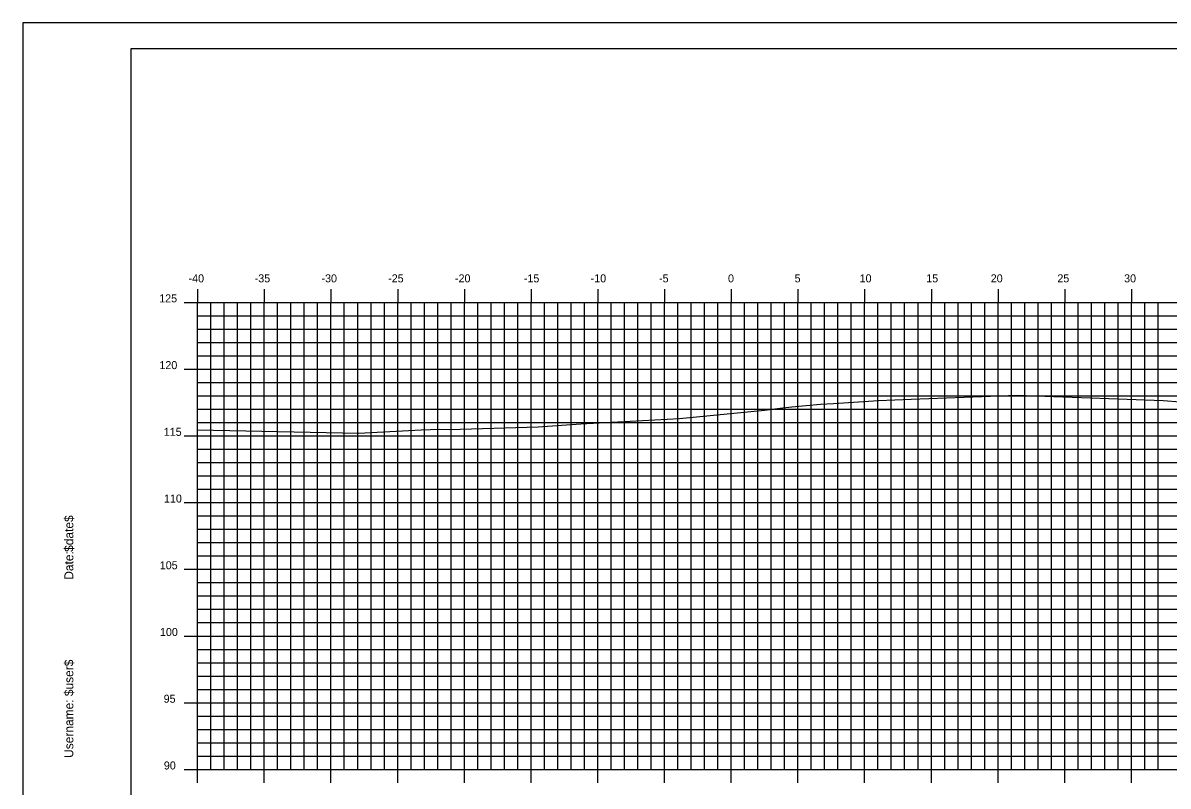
# Model space of a CAD drawing. Extents: x 850598 to 870284, y 366541 to 366651.
# Drawn here: x 850819.6 to 850905.4, y 366594 to 366651.2 of the extents above; entities that cross this region are included whole.
import ezdxf

# ---------------------------------------------------------------- set-up
doc = ezdxf.new("R2010")
doc.units = 0
for name, color, linetype in [('BORDER', 7, 'Continuous'), ('H_V ANNOTATION', 7, 'Continuous'), ('MAJOR', 7, 'Continuous'), ('MINOR', 7, 'Continuous'), ('PLOT BOUNDARY', 7, 'Continuous'), ('S_Roadway_Centerline', 7, 'Continuous')]:
    doc.layers.add(name, color=color, linetype=linetype)

msp = doc.modelspace()

# ---------------------------------------------------------------- linework, layer by layer
at = {"layer": 'BORDER'}
for p, q in [((850987.654, 366649.225), (850827.654, 366649.225)), ((850827.654, 366649.225), (850827.654, 366544.225))]:
    msp.add_line(p, q, dxfattribs=at)
at = {"layer": 'MAJOR'}
for p, q in [((850832.653, 366631.227), (850832.653, 366630.225)), ((850832.653, 366631.227), (850832.653, 366630.225)), ((850837.653, 366631.227), (850837.653, 366630.225)), ((850837.653, 366631.227), (850837.653, 366630.225)), ((850842.653, 366631.227), (850842.653, 366630.225)), ((850842.653, 366631.227), (850842.653, 366630.225)), ((850847.653, 366631.227), (850847.653, 366630.225)), ((850847.653, 366631.227), (850847.653, 366630.225)), ((850852.653, 366631.227), (850852.653, 366630.225)), ((850852.653, 366631.227), (850852.653, 366630.225)), ((850857.653, 366631.227), (850857.653, 366630.225)), ((850857.653, 366631.227), (850857.653, 366630.225)), ((850862.653, 366631.227), (850862.653, 366630.225)), ((850862.653, 366631.227), (850862.653, 366630.225)), ((850867.653, 366631.227), (850867.653, 366630.225)), ((850867.653, 366631.227), (850867.653, 366630.225)), ((850872.653, 366631.227), (850872.653, 366630.225)), ((850872.653, 366631.227), (850872.653, 366630.225)), ((850877.653, 366631.227), (850877.653, 366630.225)), ((850877.653, 366631.227), (850877.653, 366630.225)), ((850882.653, 366631.227), (850882.653, 366630.225)), ((850882.653, 366631.227), (850882.653, 366630.225)), ((850887.653, 366631.227), (850887.653, 366630.225)), ((850887.653, 366631.227), (850887.653, 366630.225)), ((850892.653, 366631.227), (850892.653, 366630.225)), ((850892.653, 366631.227), (850892.653, 366630.225)), ((850897.653, 366631.227), (850897.653, 366630.225)), ((850897.653, 366631.227), (850897.653, 366630.225)), ((850902.653, 366631.227), (850902.653, 366630.225)), ((850902.653, 366631.227), (850902.653, 366630.225)), ((850831.651, 366630.225), (850832.653, 366630.225)), ((850831.651, 366630.225), (850832.653, 366630.225)), ((850832.653, 366630.225), (850972.653, 366630.225)), ((850832.653, 366595.225), (850832.653, 366630.225)), ((850832.653, 366595.225), (850832.653, 366630.225)), ((850832.653, 366630.225), (850972.653, 366630.225)), ((850832.653, 366630.225), (850972.653, 366630.225)), ((850832.653, 366595.225), (850832.653, 366630.225)), ((850832.653, 366595.225), (850832.653, 366630.225)), ((850832.653, 366630.225), (850972.653, 366630.225)), ((850837.653, 366595.225), (850837.653, 366630.225)), ((850837.653, 366595.225), (850837.653, 366630.225)), ((850842.653, 366595.225), (850842.653, 366630.225)), ((850842.653, 366595.225), (850842.653, 366630.225)), ((850847.653, 366595.225), (850847.653, 366630.225)), ((850847.653, 366595.225), (850847.653, 366630.225)), ((850852.653, 366595.225), (850852.653, 366630.225)), ((850852.653, 366595.225), (850852.653, 366630.225)), ((850857.653, 366595.225), (850857.653, 366630.225)), ((850857.653, 366595.225), (850857.653, 366630.225)), ((850862.653, 366595.225), (850862.653, 366630.225)), ((850862.653, 366595.225), (850862.653, 366630.225)), ((850867.653, 366595.225), (850867.653, 366630.225)), ((850867.653, 366595.225), (850867.653, 366630.225)), ((850872.653, 366595.225), (850872.653, 366630.225)), ((850872.653, 366595.225), (850872.653, 366630.225)), ((850877.653, 366595.225), (850877.653, 366630.225)), ((850877.653, 366595.225), (850877.653, 366630.225)), ((850882.653, 366595.225), (850882.653, 366630.225)), ((850882.653, 366595.225), (850882.653, 366630.225)), ((850887.653, 366595.225), (850887.653, 366630.225)), ((850887.653, 366595.225), (850887.653, 366630.225)), ((850892.653, 366595.225), (850892.653, 366630.225)), ((850892.653, 366595.225), (850892.653, 366630.225)), ((850897.653, 366595.225), (850897.653, 366630.225)), ((850897.653, 366595.225), (850897.653, 366630.225)), ((850902.653, 366595.225), (850902.653, 366630.225)), ((850902.653, 366595.225), (850902.653, 366630.225)), ((850831.651, 366625.225), (850832.653, 366625.225)), ((850831.651, 366625.225), (850832.653, 366625.225)), ((850832.653, 366625.225), (850972.653, 366625.225)), ((850832.653, 366625.225), (850972.653, 366625.225)), ((850831.651, 366620.225), (850832.653, 366620.225)), ((850831.651, 366620.225), (850832.653, 366620.225)), ((850832.653, 366620.225), (850972.653, 366620.225)), ((850832.653, 366620.225), (850972.653, 366620.225)), ((850831.651, 366615.225), (850832.653, 366615.225)), ((850831.651, 366615.225), (850832.653, 366615.225)), ((850832.653, 366615.225), (850972.653, 366615.225)), ((850832.653, 366615.225), (850972.653, 366615.225)), ((850831.651, 366610.225), (850832.653, 366610.225)), ((850831.651, 366610.225), (850832.653, 366610.225)), ((850832.653, 366610.225), (850972.653, 366610.225)), ((850832.653, 366610.225), (850972.653, 366610.225)), ((850831.651, 366605.225), (850832.653, 366605.225)), ((850831.651, 366605.225), (850832.653, 366605.225)), ((850832.653, 366605.225), (850972.653, 366605.225)), ((850832.653, 366605.225), (850972.653, 366605.225)), ((850831.651, 366600.225), (850832.653, 366600.225)), ((850831.651, 366600.225), (850832.653, 366600.225)), ((850832.653, 366600.225), (850972.653, 366600.225)), ((850832.653, 366600.225), (850972.653, 366600.225)), ((850831.651, 366595.225), (850832.653, 366595.225)), ((850831.651, 366595.225), (850832.653, 366595.225)), ((850832.653, 366595.225), (850972.653, 366595.225)), ((850832.653, 366595.225), (850972.653, 366595.225)), ((850832.653, 366594.223), (850832.653, 366595.225)), ((850832.653, 366595.225), (850972.653, 366595.225)), ((850832.653, 366595.225), (850972.653, 366595.225)), ((850832.653, 366594.223), (850832.653, 366595.225)), ((850837.653, 366594.223), (850837.653, 366595.225)), ((850837.653, 366594.223), (850837.653, 366595.225)), ((850842.653, 366594.223), (850842.653, 366595.225)), ((850842.653, 366594.223), (850842.653, 366595.225)), ((850847.653, 366594.223), (850847.653, 366595.225)), ((850847.653, 366594.223), (850847.653, 366595.225)), ((850852.653, 366594.223), (850852.653, 366595.225)), ((850852.653, 366594.223), (850852.653, 366595.225)), ((850857.653, 366594.223), (850857.653, 366595.225)), ((850857.653, 366594.223), (850857.653, 366595.225)), ((850862.653, 366594.223), (850862.653, 366595.225)), ((850862.653, 366594.223), (850862.653, 366595.225)), ((850867.653, 366594.223), (850867.653, 366595.225)), ((850867.653, 366594.223), (850867.653, 366595.225)), ((850872.653, 366594.223), (850872.653, 366595.225)), ((850872.653, 366594.223), (850872.653, 366595.225)), ((850877.653, 366594.223), (850877.653, 366595.225)), ((850877.653, 366594.223), (850877.653, 366595.225)), ((850882.653, 366594.223), (850882.653, 366595.225)), ((850882.653, 366594.223), (850882.653, 366595.225)), ((850887.653, 366594.223), (850887.653, 366595.225)), ((850887.653, 366594.223), (850887.653, 366595.225)), ((850892.653, 366594.223), (850892.653, 366595.225)), ((850892.653, 366594.223), (850892.653, 366595.225)), ((850897.653, 366594.223), (850897.653, 366595.225)), ((850897.653, 366594.223), (850897.653, 366595.225)), ((850902.653, 366594.223), (850902.653, 366595.225)), ((850902.653, 366594.223), (850902.653, 366595.225))]:
    msp.add_line(p, q, dxfattribs=at)
at = {"layer": 'MINOR'}
for p, q in [((850833.653, 366595.225), (850833.653, 366630.225)), ((850833.653, 366595.225), (850833.653, 366630.225)), ((850834.653, 366595.225), (850834.653, 366630.225)), ((850834.653, 366595.225), (850834.653, 366630.225)), ((850835.653, 366595.225), (850835.653, 366630.225)), ((850835.653, 366595.225), (850835.653, 366630.225)), ((850836.653, 366595.225), (850836.653, 366630.225)), ((850836.653, 366595.225), (850836.653, 366630.225)), ((850838.653, 366595.225), (850838.653, 366630.225)), ((850838.653, 366595.225), (850838.653, 366630.225)), ((850839.653, 366595.225), (850839.653, 366630.225)), ((850839.653, 366595.225), (850839.653, 366630.225)), ((850840.653, 366595.225), (850840.653, 366630.225)), ((850840.653, 366595.225), (850840.653, 366630.225)), ((850841.653, 366595.225), (850841.653, 366630.225)), ((850841.653, 366595.225), (850841.653, 366630.225)), ((850843.653, 366595.225), (850843.653, 366630.225)), ((850843.653, 366595.225), (850843.653, 366630.225)), ((850844.653, 366595.225), (850844.653, 366630.225)), ((850844.653, 366595.225), (850844.653, 366630.225)), ((850845.653, 366595.225), (850845.653, 366630.225)), ((850845.653, 366595.225), (850845.653, 366630.225)), ((850846.653, 366595.225), (850846.653, 366630.225)), ((850846.653, 366595.225), (850846.653, 366630.225)), ((850848.653, 366595.225), (850848.653, 366630.225)), ((850848.653, 366595.225), (850848.653, 366630.225)), ((850849.653, 366595.225), (850849.653, 366630.225)), ((850849.653, 366595.225), (850849.653, 366630.225)), ((850850.653, 366595.225), (850850.653, 366630.225)), ((850850.653, 366595.225), (850850.653, 366630.225)), ((850851.653, 366595.225), (850851.653, 366630.225)), ((850851.653, 366595.225), (850851.653, 366630.225)), ((850853.653, 366595.225), (850853.653, 366630.225)), ((850853.653, 366595.225), (850853.653, 366630.225)), ((850854.653, 366595.225), (850854.653, 366630.225)), ((850854.653, 366595.225), (850854.653, 366630.225)), ((850855.653, 366595.225), (850855.653, 366630.225)), ((850855.653, 366595.225), (850855.653, 366630.225)), ((850856.653, 366595.225), (850856.653, 366630.225)), ((850856.653, 366595.225), (850856.653, 366630.225)), ((850858.653, 366595.225), (850858.653, 366630.225)), ((850858.653, 366595.225), (850858.653, 366630.225)), ((850859.653, 366595.225), (850859.653, 366630.225)), ((850859.653, 366595.225), (850859.653, 366630.225)), ((850860.653, 366595.225), (850860.653, 366630.225)), ((850860.653, 366595.225), (850860.653, 366630.225)), ((850861.653, 366595.225), (850861.653, 366630.225)), ((850861.653, 366595.225), (850861.653, 366630.225)), ((850863.653, 366595.225), (850863.653, 366630.225)), ((850863.653, 366595.225), (850863.653, 366630.225)), ((850864.653, 366595.225), (850864.653, 366630.225)), ((850864.653, 366595.225), (850864.653, 366630.225)), ((850865.653, 366595.225), (850865.653, 366630.225)), ((850865.653, 366595.225), (850865.653, 366630.225)), ((850866.653, 366595.225), (850866.653, 366630.225)), ((850866.653, 366595.225), (850866.653, 366630.225)), ((850868.653, 366595.225), (850868.653, 366630.225)), ((850868.653, 366595.225), (850868.653, 366630.225)), ((850869.653, 366595.225), (850869.653, 366630.225)), ((850869.653, 366595.225), (850869.653, 366630.225)), ((850870.653, 366595.225), (850870.653, 366630.225)), ((850870.653, 366595.225), (850870.653, 366630.225)), ((850871.653, 366595.225), (850871.653, 366630.225)), ((850871.653, 366595.225), (850871.653, 366630.225)), ((850873.653, 366595.225), (850873.653, 366630.225)), ((850873.653, 366595.225), (850873.653, 366630.225)), ((850874.653, 366595.225), (850874.653, 366630.225)), ((850874.653, 366595.225), (850874.653, 366630.225)), ((850875.653, 366595.225), (850875.653, 366630.225)), ((850875.653, 366595.225), (850875.653, 366630.225)), ((850876.653, 366595.225), (850876.653, 366630.225)), ((850876.653, 366595.225), (850876.653, 366630.225)), ((850878.653, 366595.225), (850878.653, 366630.225)), ((850878.653, 366595.225), (850878.653, 366630.225)), ((850879.653, 366595.225), (850879.653, 366630.225)), ((850879.653, 366595.225), (850879.653, 366630.225)), ((850880.653, 366595.225), (850880.653, 366630.225)), ((850880.653, 366595.225), (850880.653, 366630.225)), ((850881.653, 366595.225), (850881.653, 366630.225)), ((850881.653, 366595.225), (850881.653, 366630.225)), ((850883.653, 366595.225), (850883.653, 366630.225)), ((850883.653, 366595.225), (850883.653, 366630.225)), ((850884.653, 366595.225), (850884.653, 366630.225)), ((850884.653, 366595.225), (850884.653, 366630.225)), ((850885.653, 366595.225), (850885.653, 366630.225)), ((850885.653, 366595.225), (850885.653, 366630.225)), ((850886.653, 366595.225), (850886.653, 366630.225)), ((850886.653, 366595.225), (850886.653, 366630.225)), ((850888.653, 366595.225), (850888.653, 366630.225)), ((850888.653, 366595.225), (850888.653, 366630.225)), ((850889.653, 366595.225), (850889.653, 366630.225)), ((850889.653, 366595.225), (850889.653, 366630.225)), ((850890.653, 366595.225), (850890.653, 366630.225)), ((850890.653, 366595.225), (850890.653, 366630.225)), ((850891.653, 366595.225), (850891.653, 366630.225)), ((850891.653, 366595.225), (850891.653, 366630.225)), ((850893.653, 366595.225), (850893.653, 366630.225)), ((850893.653, 366595.225), (850893.653, 366630.225)), ((850894.653, 366595.225), (850894.653, 366630.225)), ((850894.653, 366595.225), (850894.653, 366630.225)), ((850895.653, 366595.225), (850895.653, 366630.225)), ((850895.653, 366595.225), (850895.653, 366630.225)), ((850896.653, 366595.225), (850896.653, 366630.225)), ((850896.653, 366595.225), (850896.653, 366630.225)), ((850898.653, 366595.225), (850898.653, 366630.225)), ((850898.653, 366595.225), (850898.653, 366630.225)), ((850899.653, 366595.225), (850899.653, 366630.225)), ((850899.653, 366595.225), (850899.653, 366630.225)), ((850900.653, 366595.225), (850900.653, 366630.225)), ((850900.653, 366595.225), (850900.653, 366630.225)), ((850901.653, 366595.225), (850901.653, 366630.225)), ((850901.653, 366595.225), (850901.653, 366630.225)), ((850903.653, 366595.225), (850903.653, 366630.225)), ((850903.653, 366595.225), (850903.653, 366630.225)), ((850904.653, 366595.225), (850904.653, 366630.225)), ((850904.653, 366595.225), (850904.653, 366630.225)), ((850832.653, 366629.225), (850972.653, 366629.225)), ((850832.653, 366629.225), (850833.655, 366629.225)), ((850832.653, 366629.225), (850972.653, 366629.225)), ((850832.653, 366629.225), (850833.655, 366629.225)), ((850832.653, 366628.225), (850972.653, 366628.225)), ((850832.653, 366628.225), (850833.655, 366628.225)), ((850832.653, 366628.225), (850972.653, 366628.225)), ((850832.653, 366628.225), (850833.655, 366628.225)), ((850832.653, 366627.225), (850972.653, 366627.225)), ((850832.653, 366627.225), (850833.655, 366627.225)), ((850832.653, 366627.225), (850972.653, 366627.225)), ((850832.653, 366627.225), (850833.655, 366627.225)), ((850832.653, 366626.225), (850972.653, 366626.225)), ((850832.653, 366626.225), (850833.655, 366626.225)), ((850832.653, 366626.225), (850972.653, 366626.225)), ((850832.653, 366626.225), (850833.655, 366626.225)), ((850832.653, 366624.225), (850972.653, 366624.225)), ((850832.653, 366624.225), (850833.655, 366624.225)), ((850832.653, 366624.225), (850972.653, 366624.225)), ((850832.653, 366624.225), (850833.655, 366624.225)), ((850832.653, 366623.225), (850972.653, 366623.225)), ((850832.653, 366623.225), (850833.655, 366623.225)), ((850832.653, 366623.225), (850972.653, 366623.225)), ((850832.653, 366623.225), (850833.655, 366623.225)), ((850832.653, 366622.225), (850972.653, 366622.225)), ((850832.653, 366622.225), (850833.655, 366622.225)), ((850832.653, 366622.225), (850972.653, 366622.225)), ((850832.653, 366622.225), (850833.655, 366622.225)), ((850832.653, 366621.225), (850972.653, 366621.225)), ((850832.653, 366621.225), (850833.655, 366621.225)), ((850832.653, 366621.225), (850972.653, 366621.225)), ((850832.653, 366621.225), (850833.655, 366621.225)), ((850832.653, 366619.225), (850972.653, 366619.225)), ((850832.653, 366619.225), (850833.655, 366619.225)), ((850832.653, 366619.225), (850972.653, 366619.225)), ((850832.653, 366619.225), (850833.655, 366619.225)), ((850832.653, 366618.225), (850972.653, 366618.225)), ((850832.653, 366618.225), (850833.655, 366618.225)), ((850832.653, 366618.225), (850972.653, 366618.225)), ((850832.653, 366618.225), (850833.655, 366618.225)), ((850832.653, 366617.225), (850972.653, 366617.225)), ((850832.653, 366617.225), (850833.655, 366617.225)), ((850832.653, 366617.225), (850972.653, 366617.225)), ((850832.653, 366617.225), (850833.655, 366617.225)), ((850832.653, 366616.225), (850972.653, 366616.225)), ((850832.653, 366616.225), (850833.655, 366616.225)), ((850832.653, 366616.225), (850972.653, 366616.225)), ((850832.653, 366616.225), (850833.655, 366616.225)), ((850832.653, 366614.225), (850972.653, 366614.225)), ((850832.653, 366614.225), (850833.655, 366614.225)), ((850832.653, 366614.225), (850972.653, 366614.225)), ((850832.653, 366614.225), (850833.655, 366614.225)), ((850832.653, 366613.225), (850972.653, 366613.225)), ((850832.653, 366613.225), (850833.655, 366613.225)), ((850832.653, 366613.225), (850972.653, 366613.225)), ((850832.653, 366613.225), (850833.655, 366613.225)), ((850832.653, 366612.225), (850972.653, 366612.225)), ((850832.653, 366612.225), (850833.655, 366612.225)), ((850832.653, 366612.225), (850972.653, 366612.225)), ((850832.653, 366612.225), (850833.655, 366612.225)), ((850832.653, 366611.225), (850972.653, 366611.225)), ((850832.653, 366611.225), (850833.655, 366611.225)), ((850832.653, 366611.225), (850972.653, 366611.225)), ((850832.653, 366611.225), (850833.655, 366611.225)), ((850832.653, 366609.225), (850972.653, 366609.225)), ((850832.653, 366609.225), (850833.655, 366609.225)), ((850832.653, 366609.225), (850972.653, 366609.225)), ((850832.653, 366609.225), (850833.655, 366609.225)), ((850832.653, 366608.225), (850972.653, 366608.225)), ((850832.653, 366608.225), (850833.655, 366608.225)), ((850832.653, 366608.225), (850972.653, 366608.225)), ((850832.653, 366608.225), (850833.655, 366608.225)), ((850832.653, 366607.225), (850972.653, 366607.225)), ((850832.653, 366607.225), (850833.655, 366607.225)), ((850832.653, 366607.225), (850972.653, 366607.225)), ((850832.653, 366607.225), (850833.655, 366607.225)), ((850832.653, 366606.225), (850972.653, 366606.225)), ((850832.653, 366606.225), (850833.655, 366606.225)), ((850832.653, 366606.225), (850972.653, 366606.225)), ((850832.653, 366606.225), (850833.655, 366606.225)), ((850832.653, 366604.225), (850972.653, 366604.225)), ((850832.653, 366604.225), (850833.655, 366604.225)), ((850832.653, 366604.225), (850972.653, 366604.225)), ((850832.653, 366604.225), (850833.655, 366604.225)), ((850832.653, 366603.225), (850972.653, 366603.225)), ((850832.653, 366603.225), (850833.655, 366603.225)), ((850832.653, 366603.225), (850972.653, 366603.225)), ((850832.653, 366603.225), (850833.655, 366603.225)), ((850832.653, 366602.225), (850972.653, 366602.225)), ((850832.653, 366602.225), (850833.655, 366602.225)), ((850832.653, 366602.225), (850972.653, 366602.225)), ((850832.653, 366602.225), (850833.655, 366602.225)), ((850832.653, 366601.225), (850972.653, 366601.225)), ((850832.653, 366601.225), (850833.655, 366601.225)), ((850832.653, 366601.225), (850972.653, 366601.225)), ((850832.653, 366601.225), (850833.655, 366601.225)), ((850832.653, 366599.225), (850972.653, 366599.225)), ((850832.653, 366599.225), (850833.655, 366599.225)), ((850832.653, 366599.225), (850972.653, 366599.225)), ((850832.653, 366599.225), (850833.655, 366599.225)), ((850832.653, 366598.225), (850972.653, 366598.225)), ((850832.653, 366598.225), (850833.655, 366598.225)), ((850832.653, 366598.225), (850972.653, 366598.225)), ((850832.653, 366598.225), (850833.655, 366598.225)), ((850832.653, 366597.225), (850972.653, 366597.225)), ((850832.653, 366597.225), (850833.655, 366597.225)), ((850832.653, 366597.225), (850972.653, 366597.225)), ((850832.653, 366597.225), (850833.655, 366597.225)), ((850832.653, 366596.225), (850972.653, 366596.225)), ((850832.653, 366596.225), (850833.655, 366596.225)), ((850832.653, 366596.225), (850972.653, 366596.225)), ((850832.653, 366596.225), (850833.655, 366596.225))]:
    msp.add_line(p, q, dxfattribs=at)
at = {"layer": 'PLOT BOUNDARY'}
msp.add_lwpolyline([(850819.56, 366541.166), (850989.56, 366541.166), (850989.56, 366651.166), (850819.56, 366651.166)], close=True, dxfattribs=at)
at = {"layer": 'S_Roadway_Centerline'}
msp.add_lwpolyline([(850832.653, 366620.678), (850844.718, 366620.428), (850849.424, 366620.67), (850850.816, 366620.721), (850851.509, 366620.687), (850858.175, 366620.901), (850861.382, 366621.135), (850868.775, 366621.517), (850875.143, 366622.148), (850876.512, 366622.322), (850877.203, 366622.405), (850879.356, 366622.586), (850880.308, 366622.647), (850883.687, 366622.88), (850886.148, 366622.964), (850894.091, 366623.26), (850902.329, 366622.966), (850905.017, 366622.877), (850908.85, 366622.571)], dxfattribs=at)

# ---------------------------------------------------------------- texts
at = {"layer": 'BORDER'}
for s, p in [('$date$', (850823.339, 366611.53)), ('Date:', (850823.339, 366609.442)), ('$user$', (850823.339, 366600.717)), ('Username:', (850823.339, 366596.093))]:
    msp.add_text(s, height=0.6696, rotation=90, dxfattribs=at).set_placement(p)
at = {"layer": 'H_V ANNOTATION'}
for s, p in [('-40', (850831.979, 366631.725)), ('-35', (850836.934, 366631.725)), ('-30', (850841.942, 366631.725)), ('-25', (850846.939, 366631.725)), ('-20', (850851.947, 366631.725)), ('-15', (850857.11, 366631.725)), ('-10', (850862.118, 366631.725)), ('-5', (850867.244, 366631.725)), ('0', (850872.413, 366631.725)), ('5', (850877.405, 366631.725)), ('10', (850882.279, 366631.725)), ('15', (850887.271, 366631.725)), ('20', (850892.107, 366631.725)), ('25', (850897.099, 366631.725)), ('30', (850902.102, 366631.725)), ('125', (850829.778, 366630.225)), ('120', (850829.794, 366625.225)), ('115', (850830.121, 366620.225)), ('110', (850830.137, 366615.225)), ('105', (850829.821, 366610.225)), ('100', (850829.837, 366605.225)), ('95', (850830.11, 366600.225)), ('90', (850830.126, 366595.225))]:
    msp.add_text(s, height=0.6, dxfattribs=at).set_placement(p)

doc.saveas('drawing.dxf')
